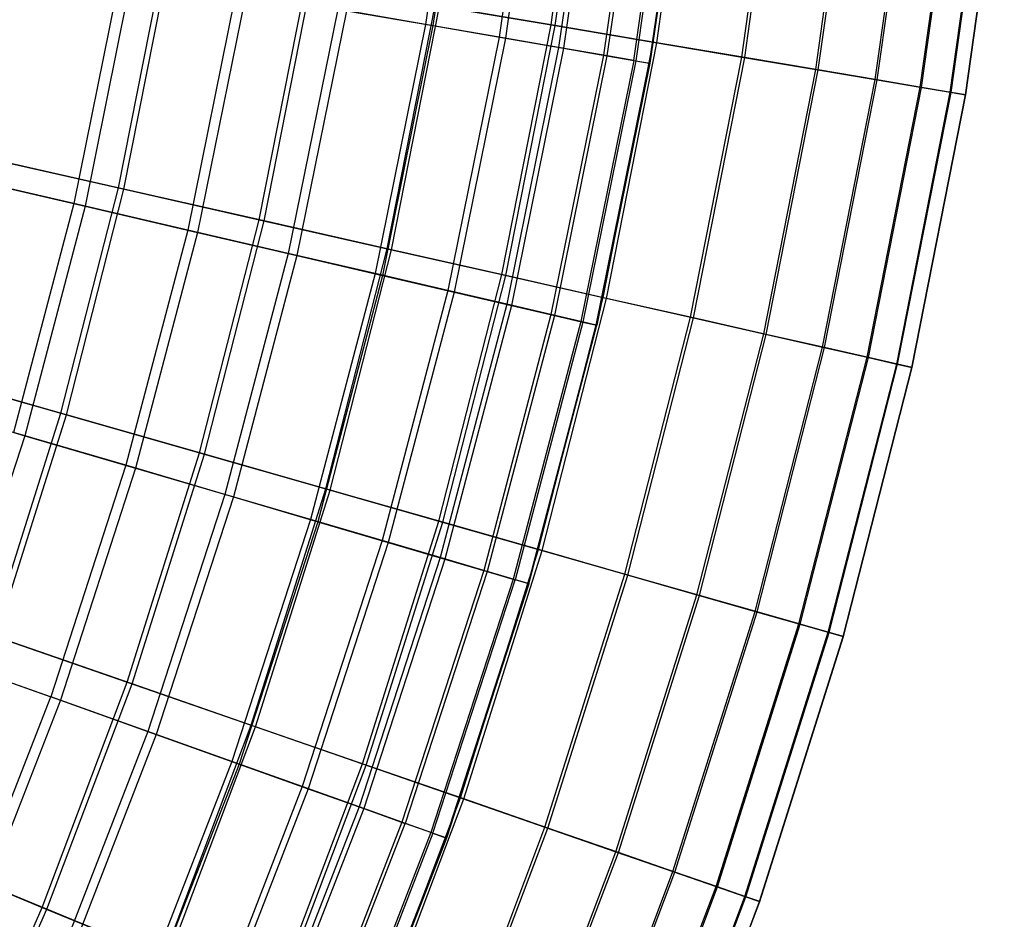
# Model space of a CAD drawing. Extents: x 0.1 to 12.1, y -6 to 6.
# Tile 274 of 334: x 10.8 to 12, y -2 to -0.9. Entities that reach past the tile are written whole.
import ezdxf

# ---------------------------------------------------------------- set-up
doc = ezdxf.new("R2010")
doc.units = 0
doc.header["$LTSCALE"] = 2.54
doc.layers.get('0').update_dxf_attribs({"linetype": 'CONTINUOUS'})

# ---------------------------------------------------------------- blocks, each defined once
blk = doc.blocks.new('DROPS_COLOR_B-11195_STL')
at = {"color": 0}
for p, q in [((11.3693, -0.6092, 5.9119), (11.3258, -0.9113, 5.9119)), ((11.3693, -0.6092, 5.9119), (11.3258, -0.9113, 5.9119)), ((11.3784, -0.6102, 9.4456), (11.3348, -0.9128, 9.4456)), ((11.3784, -0.6102, 9.4456), (11.3348, -0.9128, 9.4456)), ((11.4585, -0.6194, 6.2255), (11.4144, -0.9266, 6.2255)), ((11.4585, -0.6194, 6.2255), (11.4144, -0.9266, 6.2255)), ((11.466, -0.6203, 9.1315), (11.4218, -0.9279, 9.1315)), ((11.466, -0.6203, 9.1315), (11.4218, -0.9279, 9.1315)), ((11.5305, -0.6277, 6.5436), (11.4857, -0.939, 6.5436)), ((11.5305, -0.6277, 6.5436), (11.4857, -0.939, 6.5436)), ((11.5363, -0.6283, 8.8131), (11.4915, -0.94, 8.8131)), ((11.5363, -0.6283, 8.8131), (11.4915, -0.94, 8.8131)), ((11.5848, -0.6339, 6.8652), (11.5396, -0.9483, 6.8652)), ((11.5848, -0.6339, 6.8652), (11.5396, -0.9483, 6.8652)), ((11.589, -0.6344, 8.4912), (11.5437, -0.949, 8.4912)), ((11.589, -0.6344, 8.4912), (11.5437, -0.949, 8.4912)), ((11.5759, -0.9546, 7.1893), (11.6214, -0.6381, 7.1893)), ((11.5759, -0.9546, 7.1893), (11.6214, -0.6381, 7.1893)), ((11.6239, -0.6384, 8.1669), (11.5784, -0.955, 8.1669)), ((11.6239, -0.6384, 8.1669), (11.5784, -0.955, 8.1669)), ((11.6402, -0.6403, 7.515), (11.5945, -0.9578, 7.515)), ((11.6402, -0.6403, 7.515), (11.5945, -0.9578, 7.515)), ((11.641, -0.6404, 7.8412), (11.5953, -0.9579, 7.8412)), ((11.641, -0.6404, 7.8412), (11.5953, -0.9579, 7.8412)), ((10.9599, -0.848, 5.0076), (10.9035, -1.1263, 5.0076)), ((10.9599, -0.848, 5.0076), (10.9035, -1.1263, 5.0076)), ((10.9735, -0.8503, 10.3518), (10.917, -1.1294, 10.3518)), ((10.9735, -0.8503, 10.3518), (10.917, -1.1294, 10.3518)), ((11.0983, -0.8719, 5.3021), (11.0403, -1.1581, 5.3021)), ((11.0983, -0.8719, 5.3021), (11.0403, -1.1581, 5.3021)), ((11.1104, -0.874, 10.0567), (11.0522, -1.1609, 10.0567)), ((11.1104, -0.874, 10.0567), (11.0522, -1.1609, 10.0567)), ((11.2204, -0.893, 5.6038), (11.161, -1.1862, 5.6038)), ((11.2204, -0.893, 5.6038), (11.161, -1.1862, 5.6038)), ((11.2309, -0.8949, 9.7543), (11.1714, -1.1886, 9.7543)), ((11.2309, -0.8949, 9.7543), (11.1714, -1.1886, 9.7543)), ((11.3258, -0.9113, 5.9119), (11.2204, -0.893, 5.6038)), ((11.3258, -0.9113, 5.9119), (11.2204, -0.893, 5.6038)), ((11.2309, -0.8949, 9.7543), (11.3348, -0.9128, 9.4456)), ((11.2309, -0.8949, 9.7543), (11.3348, -0.9128, 9.4456)), ((11.3258, -0.9113, 5.9119), (11.2652, -1.2104, 5.9119)), ((11.3258, -0.9113, 5.9119), (11.2652, -1.2104, 5.9119)), ((11.3348, -0.9128, 9.4456), (11.2741, -1.2125, 9.4456)), ((11.3348, -0.9128, 9.4456), (11.2741, -1.2125, 9.4456)), ((11.4144, -0.9266, 6.2255), (11.3258, -0.9113, 5.9119)), ((11.4144, -0.9266, 6.2255), (11.3258, -0.9113, 5.9119)), ((11.3348, -0.9128, 9.4456), (11.4218, -0.9279, 9.1315)), ((11.3348, -0.9128, 9.4456), (11.4218, -0.9279, 9.1315)), ((11.4144, -0.9266, 6.2255), (11.3527, -1.2308, 6.2255)), ((11.4144, -0.9266, 6.2255), (11.3527, -1.2308, 6.2255)), ((11.4218, -0.9279, 9.1315), (11.3601, -1.2325, 9.1315)), ((11.4218, -0.9279, 9.1315), (11.3601, -1.2325, 9.1315)), ((11.4857, -0.939, 6.5436), (11.4144, -0.9266, 6.2255)), ((11.4857, -0.939, 6.5436), (11.4144, -0.9266, 6.2255)), ((11.4218, -0.9279, 9.1315), (11.4915, -0.94, 8.8131)), ((11.4218, -0.9279, 9.1315), (11.4915, -0.94, 8.8131)), ((11.4857, -0.939, 6.5436), (11.4233, -1.2472, 6.5436)), ((11.4857, -0.939, 6.5436), (11.4233, -1.2472, 6.5436)), ((11.4915, -0.94, 8.8131), (11.429, -1.2485, 8.8131)), ((11.4915, -0.94, 8.8131), (11.429, -1.2485, 8.8131)), ((11.5396, -0.9483, 6.8652), (11.4857, -0.939, 6.5436)), ((11.5396, -0.9483, 6.8652), (11.4857, -0.939, 6.5436)), ((11.4915, -0.94, 8.8131), (11.5437, -0.949, 8.4912)), ((11.4915, -0.94, 8.8131), (11.5437, -0.949, 8.4912)), ((11.5396, -0.9483, 6.8652), (11.4765, -1.2596, 6.8652)), ((11.5396, -0.9483, 6.8652), (11.4765, -1.2596, 6.8652)), ((11.5437, -0.949, 8.4912), (11.4806, -1.2605, 8.4912)), ((11.5437, -0.949, 8.4912), (11.4806, -1.2605, 8.4912)), ((11.5759, -0.9546, 7.1893), (11.5124, -1.2679, 7.1893)), ((11.5759, -0.9546, 7.1893), (11.5124, -1.2679, 7.1893)), ((11.5784, -0.955, 8.1669), (11.5149, -1.2685, 8.1669)), ((11.5784, -0.955, 8.1669), (11.5149, -1.2685, 8.1669)), ((11.5759, -0.9546, 7.1893), (11.5396, -0.9483, 6.8652)), ((11.5759, -0.9546, 7.1893), (11.5396, -0.9483, 6.8652)), ((11.5437, -0.949, 8.4912), (11.5784, -0.955, 8.1669)), ((11.5437, -0.949, 8.4912), (11.5784, -0.955, 8.1669)), ((11.5759, -0.9546, 7.1893), (11.5945, -0.9578, 7.515)), ((11.5759, -0.9546, 7.1893), (11.5945, -0.9578, 7.515)), ((11.5784, -0.955, 8.1669), (11.5953, -0.9579, 7.8412)), ((11.5784, -0.955, 8.1669), (11.5953, -0.9579, 7.8412)), ((11.5308, -1.2722, 7.515), (11.5945, -0.9578, 7.515)), ((11.5308, -1.2722, 7.515), (11.5945, -0.9578, 7.515)), ((11.5953, -0.9579, 7.8412), (11.5316, -1.2724, 7.8412)), ((11.5953, -0.9579, 7.8412), (11.5316, -1.2724, 7.8412)), ((11.5953, -0.9579, 7.8412), (11.5945, -0.9578, 7.515)), ((11.5953, -0.9579, 7.8412), (11.5945, -0.9578, 7.515)), ((10.9035, -1.1263, 5.0076), (10.7511, -1.0909, 4.7214)), ((10.9035, -1.1263, 5.0076), (10.7511, -1.0909, 4.7214)), ((10.766, -1.0943, 10.6389), (10.917, -1.1294, 10.3518)), ((10.766, -1.0943, 10.6389), (10.917, -1.1294, 10.3518)), ((10.9035, -1.1263, 5.0076), (10.8313, -1.401, 5.0076)), ((10.9035, -1.1263, 5.0076), (10.8313, -1.401, 5.0076)), ((10.917, -1.1294, 10.3518), (10.8446, -1.4049, 10.3518)), ((10.917, -1.1294, 10.3518), (10.8446, -1.4049, 10.3518)), ((11.0403, -1.1581, 5.3021), (10.9035, -1.1263, 5.0076)), ((11.0403, -1.1581, 5.3021), (10.9035, -1.1263, 5.0076)), ((10.917, -1.1294, 10.3518), (11.0522, -1.1609, 10.0567)), ((10.917, -1.1294, 10.3518), (11.0522, -1.1609, 10.0567)), ((11.0403, -1.1581, 5.3021), (10.966, -1.4405, 5.3021)), ((11.0403, -1.1581, 5.3021), (10.966, -1.4405, 5.3021)), ((11.161, -1.1862, 5.6038), (11.0403, -1.1581, 5.3021)), ((11.161, -1.1862, 5.6038), (11.0403, -1.1581, 5.3021)), ((11.0522, -1.1609, 10.0567), (10.9778, -1.444, 10.0567)), ((11.0522, -1.1609, 10.0567), (10.9778, -1.444, 10.0567)), ((11.0522, -1.1609, 10.0567), (11.1714, -1.1886, 9.7543)), ((11.0522, -1.1609, 10.0567), (11.1714, -1.1886, 9.7543)), ((11.161, -1.1862, 5.6038), (11.0849, -1.4755, 5.6038)), ((11.161, -1.1862, 5.6038), (11.0849, -1.4755, 5.6038)), ((11.1714, -1.1886, 9.7543), (11.0952, -1.4785, 9.7543)), ((11.1714, -1.1886, 9.7543), (11.0952, -1.4785, 9.7543)), ((11.2652, -1.2104, 5.9119), (11.161, -1.1862, 5.6038)), ((11.2652, -1.2104, 5.9119), (11.161, -1.1862, 5.6038)), ((11.1714, -1.1886, 9.7543), (11.2741, -1.2125, 9.4456)), ((11.1714, -1.1886, 9.7543), (11.2741, -1.2125, 9.4456)), ((11.2652, -1.2104, 5.9119), (11.1876, -1.5056, 5.9119)), ((11.2652, -1.2104, 5.9119), (11.1876, -1.5056, 5.9119)), ((11.2741, -1.2125, 9.4456), (11.1964, -1.5082, 9.4456)), ((11.2741, -1.2125, 9.4456), (11.1964, -1.5082, 9.4456)), ((11.3527, -1.2308, 6.2255), (11.2652, -1.2104, 5.9119)), ((11.3527, -1.2308, 6.2255), (11.2652, -1.2104, 5.9119)), ((11.2741, -1.2125, 9.4456), (11.3601, -1.2325, 9.1315)), ((11.2741, -1.2125, 9.4456), (11.3601, -1.2325, 9.1315)), ((11.3527, -1.2308, 6.2255), (11.2739, -1.5309, 6.2255)), ((11.3527, -1.2308, 6.2255), (11.2739, -1.5309, 6.2255)), ((11.3601, -1.2325, 9.1315), (11.2811, -1.533, 9.1315)), ((11.3601, -1.2325, 9.1315), (11.2811, -1.533, 9.1315)), ((11.4233, -1.2472, 6.5436), (11.3527, -1.2308, 6.2255)), ((11.4233, -1.2472, 6.5436), (11.3527, -1.2308, 6.2255)), ((11.3601, -1.2325, 9.1315), (11.429, -1.2485, 8.8131)), ((11.3601, -1.2325, 9.1315), (11.429, -1.2485, 8.8131)), ((11.4233, -1.2472, 6.5436), (11.3433, -1.5513, 6.5436)), ((11.4233, -1.2472, 6.5436), (11.3433, -1.5513, 6.5436)), ((11.429, -1.2485, 8.8131), (11.3489, -1.553, 8.8131)), ((11.429, -1.2485, 8.8131), (11.3489, -1.553, 8.8131)), ((11.4765, -1.2596, 6.8652), (11.4233, -1.2472, 6.5436)), ((11.4765, -1.2596, 6.8652), (11.4233, -1.2472, 6.5436)), ((11.429, -1.2485, 8.8131), (11.4806, -1.2605, 8.4912)), ((11.429, -1.2485, 8.8131), (11.4806, -1.2605, 8.4912)), ((11.4765, -1.2596, 6.8652), (11.3958, -1.5667, 6.8652)), ((11.4765, -1.2596, 6.8652), (11.3958, -1.5667, 6.8652)), ((11.4806, -1.2605, 8.4912), (11.3998, -1.5679, 8.4912)), ((11.4806, -1.2605, 8.4912), (11.3998, -1.5679, 8.4912)), ((11.5124, -1.2679, 7.1893), (11.4765, -1.2596, 6.8652)), ((11.5124, -1.2679, 7.1893), (11.4765, -1.2596, 6.8652)), ((11.4806, -1.2605, 8.4912), (11.5149, -1.2685, 8.1669)), ((11.4806, -1.2605, 8.4912), (11.5149, -1.2685, 8.1669)), ((11.5124, -1.2679, 7.1893), (11.4311, -1.5771, 7.1893)), ((11.5124, -1.2679, 7.1893), (11.4311, -1.5771, 7.1893)), ((11.5149, -1.2685, 8.1669), (11.4336, -1.5778, 8.1669)), ((11.5149, -1.2685, 8.1669), (11.4336, -1.5778, 8.1669)), ((11.5308, -1.2722, 7.515), (11.4492, -1.5824, 7.515)), ((11.5308, -1.2722, 7.515), (11.4492, -1.5824, 7.515)), ((11.4501, -1.5827, 7.8412), (11.5316, -1.2724, 7.8412)), ((11.4501, -1.5827, 7.8412), (11.5316, -1.2724, 7.8412)), ((11.5308, -1.2722, 7.515), (11.5124, -1.2679, 7.1893)), ((11.5308, -1.2722, 7.515), (11.5124, -1.2679, 7.1893)), ((11.5149, -1.2685, 8.1669), (11.5316, -1.2724, 7.8412)), ((11.5149, -1.2685, 8.1669), (11.5316, -1.2724, 7.8412)), ((11.5308, -1.2722, 7.515), (11.5316, -1.2724, 7.8412)), ((11.5308, -1.2722, 7.515), (11.5316, -1.2724, 7.8412)), ((10.6959, -1.3612, 10.6389), (10.8446, -1.4049, 10.3518)), ((10.6959, -1.3612, 10.6389), (10.8446, -1.4049, 10.3518)), ((10.8446, -1.4049, 10.3518), (10.7566, -1.6757, 10.3518)), ((10.8446, -1.4049, 10.3518), (10.7566, -1.6757, 10.3518)), ((10.966, -1.4405, 5.3021), (10.8313, -1.401, 5.0076)), ((10.966, -1.4405, 5.3021), (10.8313, -1.401, 5.0076)), ((10.8446, -1.4049, 10.3518), (10.9778, -1.444, 10.0567)), ((10.8446, -1.4049, 10.3518), (10.9778, -1.444, 10.0567)), ((10.966, -1.4405, 5.3021), (10.8758, -1.7183, 5.3021)), ((10.966, -1.4405, 5.3021), (10.8758, -1.7183, 5.3021)), ((11.0849, -1.4755, 5.6038), (10.966, -1.4405, 5.3021)), ((11.0849, -1.4755, 5.6038), (10.966, -1.4405, 5.3021)), ((10.9778, -1.444, 10.0567), (10.8874, -1.7224, 10.0567)), ((10.9778, -1.444, 10.0567), (10.8874, -1.7224, 10.0567)), ((10.9778, -1.444, 10.0567), (11.0952, -1.4785, 9.7543)), ((10.9778, -1.444, 10.0567), (11.0952, -1.4785, 9.7543)), ((11.0849, -1.4755, 5.6038), (10.9925, -1.7599, 5.6038)), ((11.0849, -1.4755, 5.6038), (10.9925, -1.7599, 5.6038)), ((11.1876, -1.5056, 5.9119), (11.0849, -1.4755, 5.6038)), ((11.1876, -1.5056, 5.9119), (11.0849, -1.4755, 5.6038)), ((11.0952, -1.4785, 9.7543), (11.0026, -1.7635, 9.7543)), ((11.0952, -1.4785, 9.7543), (11.0026, -1.7635, 9.7543)), ((11.0952, -1.4785, 9.7543), (11.1964, -1.5082, 9.4456)), ((11.0952, -1.4785, 9.7543), (11.1964, -1.5082, 9.4456)), ((11.1876, -1.5056, 5.9119), (11.0933, -1.7959, 5.9119)), ((11.1876, -1.5056, 5.9119), (11.0933, -1.7959, 5.9119)), ((11.1964, -1.5082, 9.4456), (11.1019, -1.799, 9.4456)), ((11.1964, -1.5082, 9.4456), (11.1019, -1.799, 9.4456)), ((11.2739, -1.5309, 6.2255), (11.1876, -1.5056, 5.9119)), ((11.2739, -1.5309, 6.2255), (11.1876, -1.5056, 5.9119)), ((11.1964, -1.5082, 9.4456), (11.2811, -1.533, 9.1315)), ((11.1964, -1.5082, 9.4456), (11.2811, -1.533, 9.1315)), ((11.2739, -1.5309, 6.2255), (11.1779, -1.8261, 6.2255)), ((11.2739, -1.5309, 6.2255), (11.1779, -1.8261, 6.2255)), ((11.2811, -1.533, 9.1315), (11.185, -1.8286, 9.1315)), ((11.2811, -1.533, 9.1315), (11.185, -1.8286, 9.1315)), ((11.3433, -1.5513, 6.5436), (11.2739, -1.5309, 6.2255)), ((11.3433, -1.5513, 6.5436), (11.2739, -1.5309, 6.2255)), ((11.2811, -1.533, 9.1315), (11.3489, -1.553, 8.8131)), ((11.2811, -1.533, 9.1315), (11.3489, -1.553, 8.8131)), ((11.3433, -1.5513, 6.5436), (11.2461, -1.8504, 6.5436)), ((11.3433, -1.5513, 6.5436), (11.2461, -1.8504, 6.5436)), ((11.3489, -1.553, 8.8131), (11.2517, -1.8524, 8.8131)), ((11.3489, -1.553, 8.8131), (11.2517, -1.8524, 8.8131)), ((11.3958, -1.5667, 6.8652), (11.3433, -1.5513, 6.5436)), ((11.3958, -1.5667, 6.8652), (11.3433, -1.5513, 6.5436)), ((11.3489, -1.553, 8.8131), (11.3998, -1.5679, 8.4912)), ((11.3489, -1.553, 8.8131), (11.3998, -1.5679, 8.4912)), ((11.3958, -1.5667, 6.8652), (11.2976, -1.8688, 6.8652)), ((11.3958, -1.5667, 6.8652), (11.2976, -1.8688, 6.8652)), ((11.3998, -1.5679, 8.4912), (11.3016, -1.8702, 8.4912)), ((11.3998, -1.5679, 8.4912), (11.3016, -1.8702, 8.4912)), ((11.4311, -1.5771, 7.1893), (11.3958, -1.5667, 6.8652)), ((11.4311, -1.5771, 7.1893), (11.3958, -1.5667, 6.8652)), ((11.3998, -1.5679, 8.4912), (11.4336, -1.5778, 8.1669)), ((11.3998, -1.5679, 8.4912), (11.4336, -1.5778, 8.1669)), ((11.4311, -1.5771, 7.1893), (11.3323, -1.8812, 7.1893)), ((11.4311, -1.5771, 7.1893), (11.3323, -1.8812, 7.1893)), ((11.3347, -1.882, 8.1669), (11.4336, -1.5778, 8.1669)), ((11.3347, -1.882, 8.1669), (11.4336, -1.5778, 8.1669)), ((11.4492, -1.5824, 7.515), (11.3501, -1.8875, 7.515)), ((11.4492, -1.5824, 7.515), (11.3501, -1.8875, 7.515)), ((11.4501, -1.5827, 7.8412), (11.3509, -1.8878, 7.8412)), ((11.4501, -1.5827, 7.8412), (11.3509, -1.8878, 7.8412)), ((11.4492, -1.5824, 7.515), (11.4311, -1.5771, 7.1893)), ((11.4492, -1.5824, 7.515), (11.4311, -1.5771, 7.1893)), ((11.4501, -1.5827, 7.8412), (11.4336, -1.5778, 8.1669)), ((11.4501, -1.5827, 7.8412), (11.4336, -1.5778, 8.1669)), ((11.4501, -1.5827, 7.8412), (11.4492, -1.5824, 7.515)), ((11.4501, -1.5827, 7.8412), (11.4492, -1.5824, 7.515)), ((10.7435, -1.6711, 5.0076), (10.8758, -1.7183, 5.3021)), ((10.7435, -1.6711, 5.0076), (10.8758, -1.7183, 5.3021)), ((10.7566, -1.6757, 10.3518), (10.8874, -1.7224, 10.0567)), ((10.7566, -1.6757, 10.3518), (10.8874, -1.7224, 10.0567)), ((10.7698, -1.9904, 5.3021), (10.8758, -1.7183, 5.3021)), ((10.7698, -1.9904, 5.3021), (10.8758, -1.7183, 5.3021)), ((10.8874, -1.7224, 10.0567), (10.7812, -1.9952, 10.0567)), ((10.8874, -1.7224, 10.0567), (10.7812, -1.9952, 10.0567)), ((10.9925, -1.7599, 5.6038), (10.8758, -1.7183, 5.3021)), ((10.9925, -1.7599, 5.6038), (10.8758, -1.7183, 5.3021)), ((10.8874, -1.7224, 10.0567), (11.0026, -1.7635, 9.7543)), ((10.8874, -1.7224, 10.0567), (11.0026, -1.7635, 9.7543)), ((10.9925, -1.7599, 5.6038), (10.884, -2.0386, 5.6038)), ((10.9925, -1.7599, 5.6038), (10.884, -2.0386, 5.6038)), ((11.0933, -1.7959, 5.9119), (10.9925, -1.7599, 5.6038)), ((11.0933, -1.7959, 5.9119), (10.9925, -1.7599, 5.6038)), ((11.0026, -1.7635, 9.7543), (10.8939, -2.0428, 9.7543)), ((11.0026, -1.7635, 9.7543), (10.8939, -2.0428, 9.7543)), ((11.0026, -1.7635, 9.7543), (11.1019, -1.799, 9.4456)), ((11.0026, -1.7635, 9.7543), (11.1019, -1.799, 9.4456)), ((11.0933, -1.7959, 5.9119), (10.9826, -2.0803, 5.9119)), ((11.0933, -1.7959, 5.9119), (10.9826, -2.0803, 5.9119)), ((11.1779, -1.8261, 6.2255), (11.0933, -1.7959, 5.9119)), ((11.1779, -1.8261, 6.2255), (11.0933, -1.7959, 5.9119)), ((11.1019, -1.799, 9.4456), (10.991, -2.0839, 9.4456)), ((11.1019, -1.799, 9.4456), (10.991, -2.0839, 9.4456)), ((11.1019, -1.799, 9.4456), (11.185, -1.8286, 9.1315)), ((11.1019, -1.799, 9.4456), (11.185, -1.8286, 9.1315)), ((11.1779, -1.8261, 6.2255), (11.0654, -2.1153, 6.2255)), ((11.1779, -1.8261, 6.2255), (11.0654, -2.1153, 6.2255)), ((11.185, -1.8286, 9.1315), (11.0723, -2.1182, 9.1315)), ((11.185, -1.8286, 9.1315), (11.0723, -2.1182, 9.1315)), ((11.2461, -1.8504, 6.5436), (11.1779, -1.8261, 6.2255)), ((11.2461, -1.8504, 6.5436), (11.1779, -1.8261, 6.2255)), ((11.185, -1.8286, 9.1315), (11.2517, -1.8524, 8.8131)), ((11.185, -1.8286, 9.1315), (11.2517, -1.8524, 8.8131)), ((11.2461, -1.8504, 6.5436), (11.132, -2.1435, 6.5436)), ((11.2461, -1.8504, 6.5436), (11.132, -2.1435, 6.5436)), ((11.2517, -1.8524, 8.8131), (11.1374, -2.1457, 8.8131)), ((11.2517, -1.8524, 8.8131), (11.1374, -2.1457, 8.8131)), ((11.2976, -1.8688, 6.8652), (11.2461, -1.8504, 6.5436)), ((11.2976, -1.8688, 6.8652), (11.2461, -1.8504, 6.5436)), ((11.2517, -1.8524, 8.8131), (11.3016, -1.8702, 8.4912)), ((11.2517, -1.8524, 8.8131), (11.3016, -1.8702, 8.4912)), ((11.2976, -1.8688, 6.8652), (11.1824, -2.1648, 6.8652)), ((11.2976, -1.8688, 6.8652), (11.1824, -2.1648, 6.8652)), ((11.1863, -2.1664, 8.4912), (11.3016, -1.8702, 8.4912)), ((11.1863, -2.1664, 8.4912), (11.3016, -1.8702, 8.4912)), ((11.3323, -1.8812, 7.1893), (11.2976, -1.8688, 6.8652)), ((11.3323, -1.8812, 7.1893), (11.2976, -1.8688, 6.8652)), ((11.3347, -1.882, 8.1669), (11.3016, -1.8702, 8.4912)), ((11.3347, -1.882, 8.1669), (11.3016, -1.8702, 8.4912)), ((11.3323, -1.8812, 7.1893), (11.2164, -2.1791, 7.1893)), ((11.3323, -1.8812, 7.1893), (11.2164, -2.1791, 7.1893)), ((11.3347, -1.882, 8.1669), (11.2187, -2.1801, 8.1669)), ((11.3347, -1.882, 8.1669), (11.2187, -2.1801, 8.1669)), ((11.3501, -1.8875, 7.515), (11.2337, -2.1864, 7.515)), ((11.3501, -1.8875, 7.515), (11.2337, -2.1864, 7.515)), ((11.3509, -1.8878, 7.8412), (11.2345, -2.1868, 7.8412)), ((11.3509, -1.8878, 7.8412), (11.2345, -2.1868, 7.8412)), ((11.3501, -1.8875, 7.515), (11.3323, -1.8812, 7.1893)), ((11.3501, -1.8875, 7.515), (11.3323, -1.8812, 7.1893)), ((11.3347, -1.882, 8.1669), (11.3509, -1.8878, 7.8412)), ((11.3347, -1.882, 8.1669), (11.3509, -1.8878, 7.8412)), ((11.3509, -1.8878, 7.8412), (11.3501, -1.8875, 7.515)), ((11.3509, -1.8878, 7.8412), (11.3501, -1.8875, 7.515))]:
    blk.add_line(p, q, dxfattribs=at)
blk = doc.blocks.new('GROUP_1')
at = {"color": 0}
for p, q in [((11.4166, 5.0853, 3.5857), (11.4589, 5.3877, 3.5857)), ((11.4166, 5.0853, 3.5857), (11.4589, 5.3877, 3.5857)), ((11.4215, 5.0845, 8.403), (11.4638, 5.3872, 8.403)), ((11.4215, 5.0845, 8.403), (11.4638, 5.3872, 8.403)), ((11.5394, 5.0646, 3.8917), (11.5827, 5.3739, 3.8917)), ((11.5394, 5.0646, 3.8917), (11.5827, 5.3739, 3.8917)), ((11.5437, 5.0639, 8.0967), (11.587, 5.3734, 8.0967)), ((11.5437, 5.0639, 8.0967), (11.587, 5.3734, 8.0967)), ((11.6455, 5.0468, 4.2042), (11.6896, 5.362, 4.2042)), ((11.6455, 5.0468, 4.2042), (11.6896, 5.362, 4.2042)), ((11.6491, 5.0461, 7.784), (11.6932, 5.3616, 7.784)), ((11.6491, 5.0461, 7.784), (11.6932, 5.3616, 7.784)), ((11.7344, 5.0318, 4.522), (11.7792, 5.352, 4.522)), ((11.7344, 5.0318, 4.522), (11.7792, 5.352, 4.522)), ((11.7374, 5.0313, 7.466), (11.7822, 5.3516, 7.466)), ((11.7374, 5.0313, 7.466), (11.7822, 5.3516, 7.466)), ((11.8059, 5.0197, 4.8444), (11.8513, 5.3439, 4.8444)), ((11.8059, 5.0197, 4.8444), (11.8513, 5.3439, 4.8444)), ((11.8083, 5.0193, 7.1435), (11.8537, 5.3436, 7.1435)), ((11.8083, 5.0193, 7.1435), (11.8537, 5.3436, 7.1435)), ((11.8599, 5.0107, 5.1703), (11.9056, 5.3378, 5.1703)), ((11.8599, 5.0107, 5.1703), (11.9056, 5.3378, 5.1703)), ((11.8615, 5.0104, 6.8175), (11.9073, 5.3377, 6.8175)), ((11.8615, 5.0104, 6.8175), (11.9073, 5.3377, 6.8175)), ((11.896, 5.0046, 5.4987), (11.9421, 5.3338, 5.4987)), ((11.896, 5.0046, 5.4987), (11.9421, 5.3338, 5.4987)), ((11.897, 5.0044, 6.489), (11.9431, 5.3337, 6.489)), ((11.897, 5.0044, 6.489), (11.9431, 5.3337, 6.489)), ((11.9143, 5.0015, 5.8286), (11.9605, 5.3317, 5.8286)), ((11.9143, 5.0015, 5.8286), (11.9605, 5.3317, 5.8286)), ((11.9146, 5.0014, 6.159), (11.9608, 5.3317, 6.159)), ((11.9146, 5.0014, 6.159), (11.9608, 5.3317, 6.159)), ((10.8972, 4.8898, 2.715), (10.9512, 5.1637, 2.715)), ((10.8972, 4.8898, 2.715), (10.9512, 5.1637, 2.715)), ((10.9038, 4.8883, 9.2746), (10.9578, 5.1625, 9.2746)), ((10.9038, 4.8883, 9.2746), (10.9578, 5.1625, 9.2746)), ((11.0661, 4.8516, 2.9964), (11.122, 5.1349, 2.9964)), ((11.0661, 4.8516, 2.9964), (11.122, 5.1349, 2.9964)), ((11.0722, 4.8502, 8.9929), (11.1281, 5.1339, 8.9929)), ((11.0722, 4.8502, 8.9929), (11.1281, 5.1339, 8.9929)), ((11.2197, 4.8168, 3.2869), (11.2773, 5.1088, 3.2869)), ((11.2197, 4.8168, 3.2869), (11.2773, 5.1088, 3.2869)), ((11.2252, 4.8156, 8.702), (11.2828, 5.1078, 8.702)), ((11.2252, 4.8156, 8.702), (11.2828, 5.1078, 8.702)), ((11.2773, 5.1088, 3.2869), (11.4166, 5.0853, 3.5857)), ((11.2773, 5.1088, 3.2869), (11.4166, 5.0853, 3.5857)), ((11.4215, 5.0845, 8.403), (11.2828, 5.1078, 8.702)), ((11.4215, 5.0845, 8.403), (11.2828, 5.1078, 8.702)), ((11.3575, 4.7857, 3.5857), (11.4166, 5.0853, 3.5857)), ((11.3575, 4.7857, 3.5857), (11.4166, 5.0853, 3.5857)), ((11.3623, 4.7846, 8.403), (11.4215, 5.0845, 8.403)), ((11.3623, 4.7846, 8.403), (11.4215, 5.0845, 8.403)), ((11.4166, 5.0853, 3.5857), (11.5394, 5.0646, 3.8917)), ((11.4166, 5.0853, 3.5857), (11.5394, 5.0646, 3.8917)), ((11.5437, 5.0639, 8.0967), (11.4215, 5.0845, 8.403)), ((11.5437, 5.0639, 8.0967), (11.4215, 5.0845, 8.403)), ((11.479, 4.7582, 3.8917), (11.5394, 5.0646, 3.8917)), ((11.479, 4.7582, 3.8917), (11.5394, 5.0646, 3.8917)), ((11.4832, 4.7572, 8.0967), (11.5437, 5.0639, 8.0967)), ((11.4832, 4.7572, 8.0967), (11.5437, 5.0639, 8.0967)), ((11.5394, 5.0646, 3.8917), (11.6455, 5.0468, 4.2042)), ((11.5394, 5.0646, 3.8917), (11.6455, 5.0468, 4.2042)), ((11.6491, 5.0461, 7.784), (11.5437, 5.0639, 8.0967)), ((11.6491, 5.0461, 7.784), (11.5437, 5.0639, 8.0967)), ((11.5839, 4.7345, 4.2042), (11.6455, 5.0468, 4.2042)), ((11.5839, 4.7345, 4.2042), (11.6455, 5.0468, 4.2042)), ((11.5875, 4.7337, 7.784), (11.6491, 5.0461, 7.784)), ((11.5875, 4.7337, 7.784), (11.6491, 5.0461, 7.784)), ((11.6455, 5.0468, 4.2042), (11.7344, 5.0318, 4.522)), ((11.6455, 5.0468, 4.2042), (11.7344, 5.0318, 4.522)), ((11.7374, 5.0313, 7.466), (11.6491, 5.0461, 7.784)), ((11.7374, 5.0313, 7.466), (11.6491, 5.0461, 7.784)), ((11.6719, 4.7146, 4.522), (11.7344, 5.0318, 4.522)), ((11.6719, 4.7146, 4.522), (11.7344, 5.0318, 4.522)), ((11.6748, 4.7139, 7.466), (11.7374, 5.0313, 7.466)), ((11.6748, 4.7139, 7.466), (11.7374, 5.0313, 7.466)), ((11.7344, 5.0318, 4.522), (11.8059, 5.0197, 4.8444)), ((11.7344, 5.0318, 4.522), (11.8059, 5.0197, 4.8444)), ((11.8083, 5.0193, 7.1435), (11.7374, 5.0313, 7.466)), ((11.8083, 5.0193, 7.1435), (11.7374, 5.0313, 7.466)), ((11.7426, 4.6986, 4.8444), (11.8059, 5.0197, 4.8444)), ((11.7426, 4.6986, 4.8444), (11.8059, 5.0197, 4.8444)), ((11.745, 4.6981, 7.1435), (11.8083, 5.0193, 7.1435)), ((11.745, 4.6981, 7.1435), (11.8083, 5.0193, 7.1435)), ((11.8059, 5.0197, 4.8444), (11.8599, 5.0107, 5.1703)), ((11.8059, 5.0197, 4.8444), (11.8599, 5.0107, 5.1703)), ((11.8615, 5.0104, 6.8175), (11.8083, 5.0193, 7.1435)), ((11.8615, 5.0104, 6.8175), (11.8083, 5.0193, 7.1435)), ((11.796, 4.6865, 5.1703), (11.8599, 5.0107, 5.1703)), ((11.796, 4.6865, 5.1703), (11.8599, 5.0107, 5.1703)), ((11.7976, 4.6861, 6.8175), (11.8615, 5.0104, 6.8175)), ((11.7976, 4.6861, 6.8175), (11.8615, 5.0104, 6.8175)), ((11.8317, 4.6784, 5.4987), (11.896, 5.0046, 5.4987)), ((11.8317, 4.6784, 5.4987), (11.896, 5.0046, 5.4987)), ((11.8327, 4.6782, 6.489), (11.897, 5.0044, 6.489)), ((11.8327, 4.6782, 6.489), (11.897, 5.0044, 6.489)), ((11.8498, 4.6743, 5.8286), (11.9143, 5.0015, 5.8286)), ((11.8498, 4.6743, 5.8286), (11.9143, 5.0015, 5.8286)), ((11.8502, 4.6743, 6.159), (11.9146, 5.0014, 6.159)), ((11.8502, 4.6743, 6.159), (11.9146, 5.0014, 6.159)), ((11.8599, 5.0107, 5.1703), (11.896, 5.0046, 5.4987)), ((11.8599, 5.0107, 5.1703), (11.896, 5.0046, 5.4987)), ((11.897, 5.0044, 6.489), (11.8615, 5.0104, 6.8175)), ((11.897, 5.0044, 6.489), (11.8615, 5.0104, 6.8175)), ((11.896, 5.0046, 5.4987), (11.9143, 5.0015, 5.8286)), ((11.896, 5.0046, 5.4987), (11.9143, 5.0015, 5.8286)), ((11.9146, 5.0014, 6.159), (11.897, 5.0044, 6.489)), ((11.9146, 5.0014, 6.159), (11.897, 5.0044, 6.489)), ((11.9143, 5.0015, 5.8286), (11.9146, 5.0014, 6.159)), ((11.9143, 5.0015, 5.8286), (11.9146, 5.0014, 6.159)), ((10.7134, 4.9314, 2.4436), (10.8972, 4.8898, 2.715)), ((10.7134, 4.9314, 2.4436), (10.8972, 4.8898, 2.715)), ((10.9038, 4.8883, 9.2746), (10.7205, 4.9297, 9.5464)), ((10.9038, 4.8883, 9.2746), (10.7205, 4.9297, 9.5464)), ((10.8281, 4.6193, 2.715), (10.8972, 4.8898, 2.715)), ((10.8281, 4.6193, 2.715), (10.8972, 4.8898, 2.715)), ((10.8346, 4.6175, 9.2746), (10.9038, 4.8883, 9.2746)), ((10.8346, 4.6175, 9.2746), (10.9038, 4.8883, 9.2746)), ((10.8972, 4.8898, 2.715), (11.0661, 4.8516, 2.9964)), ((10.8972, 4.8898, 2.715), (11.0661, 4.8516, 2.9964)), ((11.0722, 4.8502, 8.9929), (10.9038, 4.8883, 9.2746)), ((11.0722, 4.8502, 8.9929), (10.9038, 4.8883, 9.2746)), ((10.9946, 4.5718, 2.9964), (11.0661, 4.8516, 2.9964)), ((10.9946, 4.5718, 2.9964), (11.0661, 4.8516, 2.9964)), ((11.0006, 4.5701, 8.9929), (11.0722, 4.8502, 8.9929)), ((11.0006, 4.5701, 8.9929), (11.0722, 4.8502, 8.9929)), ((11.0661, 4.8516, 2.9964), (11.2197, 4.8168, 3.2869)), ((11.0661, 4.8516, 2.9964), (11.2197, 4.8168, 3.2869)), ((11.2252, 4.8156, 8.702), (11.0722, 4.8502, 8.9929)), ((11.2252, 4.8156, 8.702), (11.0722, 4.8502, 8.9929)), ((11.1461, 4.5286, 3.2869), (11.2197, 4.8168, 3.2869)), ((11.1461, 4.5286, 3.2869), (11.2197, 4.8168, 3.2869)), ((11.1514, 4.527, 8.702), (11.2252, 4.8156, 8.702)), ((11.1514, 4.527, 8.702), (11.2252, 4.8156, 8.702)), ((11.2197, 4.8168, 3.2869), (11.3575, 4.7857, 3.5857)), ((11.2197, 4.8168, 3.2869), (11.3575, 4.7857, 3.5857)), ((11.3623, 4.7846, 8.403), (11.2252, 4.8156, 8.702)), ((11.3623, 4.7846, 8.403), (11.2252, 4.8156, 8.702)), ((11.2819, 4.4898, 3.5857), (11.3575, 4.7857, 3.5857)), ((11.2819, 4.4898, 3.5857), (11.3575, 4.7857, 3.5857)), ((11.2867, 4.4885, 8.403), (11.3623, 4.7846, 8.403)), ((11.2867, 4.4885, 8.403), (11.3623, 4.7846, 8.403)), ((11.3575, 4.7857, 3.5857), (11.479, 4.7582, 3.8917)), ((11.3575, 4.7857, 3.5857), (11.479, 4.7582, 3.8917)), ((11.4832, 4.7572, 8.0967), (11.3623, 4.7846, 8.403)), ((11.4832, 4.7572, 8.0967), (11.3623, 4.7846, 8.403)), ((11.4017, 4.4556, 3.8917), (11.479, 4.7582, 3.8917)), ((11.4017, 4.4556, 3.8917), (11.479, 4.7582, 3.8917)), ((11.4059, 4.4544, 8.0967), (11.4832, 4.7572, 8.0967)), ((11.4059, 4.4544, 8.0967), (11.4832, 4.7572, 8.0967)), ((11.479, 4.7582, 3.8917), (11.5839, 4.7345, 4.2042)), ((11.479, 4.7582, 3.8917), (11.5839, 4.7345, 4.2042)), ((11.5875, 4.7337, 7.784), (11.4832, 4.7572, 8.0967)), ((11.5875, 4.7337, 7.784), (11.4832, 4.7572, 8.0967)), ((11.5051, 4.4261, 4.2042), (11.5839, 4.7345, 4.2042)), ((11.5051, 4.4261, 4.2042), (11.5839, 4.7345, 4.2042)), ((11.5087, 4.4251, 7.784), (11.5875, 4.7337, 7.784)), ((11.5087, 4.4251, 7.784), (11.5875, 4.7337, 7.784)), ((11.5839, 4.7345, 4.2042), (11.6719, 4.7146, 4.522)), ((11.5839, 4.7345, 4.2042), (11.6719, 4.7146, 4.522)), ((11.6748, 4.7139, 7.466), (11.5875, 4.7337, 7.784)), ((11.6748, 4.7139, 7.466), (11.5875, 4.7337, 7.784)), ((11.5918, 4.4014, 4.522), (11.6719, 4.7146, 4.522)), ((11.5918, 4.4014, 4.522), (11.6719, 4.7146, 4.522)), ((11.5947, 4.4005, 7.466), (11.6748, 4.7139, 7.466)), ((11.5947, 4.4005, 7.466), (11.6748, 4.7139, 7.466)), ((11.6719, 4.7146, 4.522), (11.7426, 4.6986, 4.8444)), ((11.6719, 4.7146, 4.522), (11.7426, 4.6986, 4.8444)), ((11.745, 4.6981, 7.1435), (11.6748, 4.7139, 7.466)), ((11.745, 4.6981, 7.1435), (11.6748, 4.7139, 7.466)), ((11.6616, 4.3814, 4.8444), (11.7426, 4.6986, 4.8444)), ((11.6616, 4.3814, 4.8444), (11.7426, 4.6986, 4.8444)), ((11.6639, 4.3808, 7.1435), (11.745, 4.6981, 7.1435)), ((11.6639, 4.3808, 7.1435), (11.745, 4.6981, 7.1435)), ((11.7426, 4.6986, 4.8444), (11.796, 4.6865, 5.1703)), ((11.7426, 4.6986, 4.8444), (11.796, 4.6865, 5.1703)), ((11.7976, 4.6861, 6.8175), (11.745, 4.6981, 7.1435)), ((11.7976, 4.6861, 6.8175), (11.745, 4.6981, 7.1435)), ((11.7142, 4.3664, 5.1703), (11.796, 4.6865, 5.1703)), ((11.7142, 4.3664, 5.1703), (11.796, 4.6865, 5.1703)), ((11.7158, 4.366, 6.8175), (11.7976, 4.6861, 6.8175)), ((11.7158, 4.366, 6.8175), (11.7976, 4.6861, 6.8175)), ((11.796, 4.6865, 5.1703), (11.8317, 4.6784, 5.4987)), ((11.796, 4.6865, 5.1703), (11.8317, 4.6784, 5.4987)), ((11.8327, 4.6782, 6.489), (11.7976, 4.6861, 6.8175)), ((11.8327, 4.6782, 6.489), (11.7976, 4.6861, 6.8175)), ((10.6468, 4.6711, 2.4436), (10.8281, 4.6193, 2.715)), ((10.6468, 4.6711, 2.4436), (10.8281, 4.6193, 2.715)), ((11.7494, 4.3564, 5.4987), (11.8317, 4.6784, 5.4987)), ((11.7494, 4.3564, 5.4987), (11.8317, 4.6784, 5.4987)), ((11.7504, 4.3561, 6.489), (11.8327, 4.6782, 6.489)), ((11.7504, 4.3561, 6.489), (11.8327, 4.6782, 6.489)), ((11.7673, 4.3513, 5.8286), (11.8498, 4.6743, 5.8286)), ((11.7673, 4.3513, 5.8286), (11.8498, 4.6743, 5.8286)), ((11.7676, 4.3512, 6.159), (11.8502, 4.6743, 6.159)), ((11.7676, 4.3512, 6.159), (11.8502, 4.6743, 6.159)), ((11.8317, 4.6784, 5.4987), (11.8498, 4.6743, 5.8286)), ((11.8317, 4.6784, 5.4987), (11.8498, 4.6743, 5.8286)), ((11.8502, 4.6743, 6.159), (11.8327, 4.6782, 6.489)), ((11.8502, 4.6743, 6.159), (11.8327, 4.6782, 6.489)), ((11.8498, 4.6743, 5.8286), (11.8502, 4.6743, 6.159)), ((11.8498, 4.6743, 5.8286), (11.8502, 4.6743, 6.159)), ((10.8346, 4.6175, 9.2746), (10.6539, 4.6691, 9.5464)), ((10.8346, 4.6175, 9.2746), (10.6539, 4.6691, 9.5464)), ((10.744, 4.3532, 2.715), (10.8281, 4.6193, 2.715)), ((10.744, 4.3532, 2.715), (10.8281, 4.6193, 2.715)), ((10.7504, 4.3509, 9.2746), (10.8346, 4.6175, 9.2746)), ((10.7504, 4.3509, 9.2746), (10.8346, 4.6175, 9.2746)), ((10.8281, 4.6193, 2.715), (10.9946, 4.5718, 2.9964)), ((10.8281, 4.6193, 2.715), (10.9946, 4.5718, 2.9964)), ((11.0006, 4.5701, 8.9929), (10.8346, 4.6175, 9.2746)), ((11.0006, 4.5701, 8.9929), (10.8346, 4.6175, 9.2746)), ((10.9077, 4.2964, 2.9964), (10.9946, 4.5718, 2.9964)), ((10.9077, 4.2964, 2.9964), (10.9946, 4.5718, 2.9964)), ((10.9135, 4.2944, 8.9929), (11.0006, 4.5701, 8.9929)), ((10.9135, 4.2944, 8.9929), (11.0006, 4.5701, 8.9929)), ((10.9946, 4.5718, 2.9964), (11.1461, 4.5286, 3.2869)), ((10.9946, 4.5718, 2.9964), (11.1461, 4.5286, 3.2869)), ((11.1514, 4.527, 8.702), (11.0006, 4.5701, 8.9929)), ((11.1514, 4.527, 8.702), (11.0006, 4.5701, 8.9929)), ((11.0565, 4.2449, 3.2869), (11.1461, 4.5286, 3.2869)), ((11.0565, 4.2449, 3.2869), (11.1461, 4.5286, 3.2869)), ((11.1461, 4.5286, 3.2869), (11.2819, 4.4898, 3.5857)), ((11.1461, 4.5286, 3.2869), (11.2819, 4.4898, 3.5857)), ((11.0618, 4.243, 8.702), (11.1514, 4.527, 8.702)), ((11.0618, 4.243, 8.702), (11.1514, 4.527, 8.702)), ((11.2867, 4.4885, 8.403), (11.1514, 4.527, 8.702)), ((11.2867, 4.4885, 8.403), (11.1514, 4.527, 8.702)), ((11.19, 4.1986, 3.5857), (11.2819, 4.4898, 3.5857)), ((11.19, 4.1986, 3.5857), (11.2819, 4.4898, 3.5857)), ((11.1946, 4.197, 8.403), (11.2867, 4.4885, 8.403)), ((11.1946, 4.197, 8.403), (11.2867, 4.4885, 8.403)), ((11.2819, 4.4898, 3.5857), (11.4017, 4.4556, 3.8917)), ((11.2819, 4.4898, 3.5857), (11.4017, 4.4556, 3.8917)), ((11.4059, 4.4544, 8.0967), (11.2867, 4.4885, 8.403)), ((11.4059, 4.4544, 8.0967), (11.2867, 4.4885, 8.403)), ((11.3077, 4.1578, 3.8917), (11.4017, 4.4556, 3.8917)), ((11.3077, 4.1578, 3.8917), (11.4017, 4.4556, 3.8917)), ((11.3118, 4.1564, 8.0967), (11.4059, 4.4544, 8.0967)), ((11.3118, 4.1564, 8.0967), (11.4059, 4.4544, 8.0967)), ((11.4017, 4.4556, 3.8917), (11.5051, 4.4261, 4.2042)), ((11.4017, 4.4556, 3.8917), (11.5051, 4.4261, 4.2042)), ((11.5087, 4.4251, 7.784), (11.4059, 4.4544, 8.0967)), ((11.5087, 4.4251, 7.784), (11.4059, 4.4544, 8.0967)), ((11.4093, 4.1226, 4.2042), (11.5051, 4.4261, 4.2042)), ((11.4093, 4.1226, 4.2042), (11.5051, 4.4261, 4.2042)), ((11.4128, 4.1214, 7.784), (11.5087, 4.4251, 7.784)), ((11.4128, 4.1214, 7.784), (11.5087, 4.4251, 7.784)), ((11.5051, 4.4261, 4.2042), (11.5918, 4.4014, 4.522)), ((11.5051, 4.4261, 4.2042), (11.5918, 4.4014, 4.522)), ((11.5947, 4.4005, 7.466), (11.5087, 4.4251, 7.784)), ((11.5947, 4.4005, 7.466), (11.5087, 4.4251, 7.784)), ((11.4945, 4.0931, 4.522), (11.5918, 4.4014, 4.522)), ((11.4945, 4.0931, 4.522), (11.5918, 4.4014, 4.522)), ((11.4974, 4.0921, 7.466), (11.5947, 4.4005, 7.466)), ((11.4974, 4.0921, 7.466), (11.5947, 4.4005, 7.466)), ((11.5918, 4.4014, 4.522), (11.6616, 4.3814, 4.8444)), ((11.5918, 4.4014, 4.522), (11.6616, 4.3814, 4.8444)), ((11.6639, 4.3808, 7.1435), (11.5947, 4.4005, 7.466)), ((11.6639, 4.3808, 7.1435), (11.5947, 4.4005, 7.466)), ((11.563, 4.0693, 4.8444), (11.6616, 4.3814, 4.8444)), ((11.563, 4.0693, 4.8444), (11.6616, 4.3814, 4.8444)), ((11.5653, 4.0685, 7.1435), (11.6639, 4.3808, 7.1435)), ((11.5653, 4.0685, 7.1435), (11.6639, 4.3808, 7.1435)), ((11.6616, 4.3814, 4.8444), (11.7142, 4.3664, 5.1703)), ((11.6616, 4.3814, 4.8444), (11.7142, 4.3664, 5.1703)), ((11.7158, 4.366, 6.8175), (11.6639, 4.3808, 7.1435)), ((11.7158, 4.366, 6.8175), (11.6639, 4.3808, 7.1435)), ((11.6147, 4.0514, 5.1703), (11.7142, 4.3664, 5.1703)), ((11.6147, 4.0514, 5.1703), (11.7142, 4.3664, 5.1703)), ((11.6163, 4.0508, 6.8175), (11.7158, 4.366, 6.8175)), ((11.6163, 4.0508, 6.8175), (11.7158, 4.366, 6.8175)), ((11.7142, 4.3664, 5.1703), (11.7494, 4.3564, 5.4987)), ((11.7142, 4.3664, 5.1703), (11.7494, 4.3564, 5.4987)), ((11.7504, 4.3561, 6.489), (11.7158, 4.366, 6.8175)), ((11.7504, 4.3561, 6.489), (11.7158, 4.366, 6.8175)), ((10.744, 4.3532, 2.715), (10.9077, 4.2964, 2.9964)), ((10.744, 4.3532, 2.715), (10.9077, 4.2964, 2.9964)), ((10.9135, 4.2944, 8.9929), (10.7504, 4.3509, 9.2746)), ((10.9135, 4.2944, 8.9929), (10.7504, 4.3509, 9.2746)), ((11.6494, 4.0394, 5.4987), (11.7494, 4.3564, 5.4987)), ((11.6494, 4.0394, 5.4987), (11.7494, 4.3564, 5.4987)), ((11.6503, 4.0391, 6.489), (11.7504, 4.3561, 6.489)), ((11.6503, 4.0391, 6.489), (11.7504, 4.3561, 6.489)), ((11.6669, 4.0333, 5.8286), (11.7673, 4.3513, 5.8286)), ((11.6669, 4.0333, 5.8286), (11.7673, 4.3513, 5.8286)), ((11.6672, 4.0332, 6.159), (11.7676, 4.3512, 6.159)), ((11.6672, 4.0332, 6.159), (11.7676, 4.3512, 6.159)), ((11.7494, 4.3564, 5.4987), (11.7673, 4.3513, 5.8286)), ((11.7494, 4.3564, 5.4987), (11.7673, 4.3513, 5.8286)), ((11.7676, 4.3512, 6.159), (11.7504, 4.3561, 6.489)), ((11.7676, 4.3512, 6.159), (11.7504, 4.3561, 6.489)), ((11.7673, 4.3513, 5.8286), (11.7676, 4.3512, 6.159)), ((11.7673, 4.3513, 5.8286), (11.7676, 4.3512, 6.159)), ((10.8056, 4.0263, 2.9964), (10.9077, 4.2964, 2.9964)), ((10.8056, 4.0263, 2.9964), (10.9077, 4.2964, 2.9964)), ((10.8113, 4.024, 8.9929), (10.9135, 4.2944, 8.9929)), ((10.8113, 4.024, 8.9929), (10.9135, 4.2944, 8.9929)), ((10.9077, 4.2964, 2.9964), (11.0565, 4.2449, 3.2869)), ((10.9077, 4.2964, 2.9964), (11.0565, 4.2449, 3.2869)), ((11.0618, 4.243, 8.702), (10.9135, 4.2944, 8.9929)), ((11.0618, 4.243, 8.702), (10.9135, 4.2944, 8.9929)), ((10.9513, 3.9666, 3.2869), (11.0565, 4.2449, 3.2869)), ((10.9513, 3.9666, 3.2869), (11.0565, 4.2449, 3.2869)), ((11.0565, 4.2449, 3.2869), (11.19, 4.1986, 3.5857)), ((11.0565, 4.2449, 3.2869), (11.19, 4.1986, 3.5857)), ((10.9565, 3.9644, 8.702), (11.0618, 4.243, 8.702)), ((10.9565, 3.9644, 8.702), (11.0618, 4.243, 8.702)), ((11.1946, 4.197, 8.403), (11.0618, 4.243, 8.702)), ((11.1946, 4.197, 8.403), (11.0618, 4.243, 8.702)), ((11.082, 3.913, 3.5857), (11.19, 4.1986, 3.5857)), ((11.082, 3.913, 3.5857), (11.19, 4.1986, 3.5857)), ((11.19, 4.1986, 3.5857), (11.3077, 4.1578, 3.8917)), ((11.19, 4.1986, 3.5857), (11.3077, 4.1578, 3.8917)), ((11.0866, 3.9111, 8.403), (11.1946, 4.197, 8.403)), ((11.0866, 3.9111, 8.403), (11.1946, 4.197, 8.403)), ((11.3118, 4.1564, 8.0967), (11.1946, 4.197, 8.403)), ((11.3118, 4.1564, 8.0967), (11.1946, 4.197, 8.403)), ((11.1972, 3.8657, 3.8917), (11.3077, 4.1578, 3.8917)), ((11.1972, 3.8657, 3.8917), (11.3077, 4.1578, 3.8917)), ((11.2012, 3.864, 8.0967), (11.3118, 4.1564, 8.0967)), ((11.2012, 3.864, 8.0967), (11.3118, 4.1564, 8.0967)), ((11.3077, 4.1578, 3.8917), (11.4093, 4.1226, 4.2042)), ((11.3077, 4.1578, 3.8917), (11.4093, 4.1226, 4.2042)), ((11.4128, 4.1214, 7.784), (11.3118, 4.1564, 8.0967)), ((11.4128, 4.1214, 7.784), (11.3118, 4.1564, 8.0967)), ((11.2967, 3.8249, 4.2042), (11.4093, 4.1226, 4.2042)), ((11.2967, 3.8249, 4.2042), (11.4093, 4.1226, 4.2042)), ((11.3001, 3.8235, 7.784), (11.4128, 4.1214, 7.784)), ((11.3001, 3.8235, 7.784), (11.4128, 4.1214, 7.784)), ((11.4093, 4.1226, 4.2042), (11.4945, 4.0931, 4.522)), ((11.4093, 4.1226, 4.2042), (11.4945, 4.0931, 4.522)), ((11.4974, 4.0921, 7.466), (11.4128, 4.1214, 7.784)), ((11.4974, 4.0921, 7.466), (11.4128, 4.1214, 7.784)), ((10.6453, 4.092, 2.715), (10.8056, 4.0263, 2.9964)), ((10.6453, 4.092, 2.715), (10.8056, 4.0263, 2.9964)), ((11.3802, 3.7906, 4.522), (11.4945, 4.0931, 4.522)), ((11.3802, 3.7906, 4.522), (11.4945, 4.0931, 4.522)), ((11.383, 3.7895, 7.466), (11.4974, 4.0921, 7.466)), ((11.383, 3.7895, 7.466), (11.4974, 4.0921, 7.466)), ((11.4945, 4.0931, 4.522), (11.563, 4.0693, 4.8444)), ((11.4945, 4.0931, 4.522), (11.563, 4.0693, 4.8444)), ((11.5653, 4.0685, 7.1435), (11.4974, 4.0921, 7.466)), ((11.5653, 4.0685, 7.1435), (11.4974, 4.0921, 7.466)), ((10.8113, 4.024, 8.9929), (10.6516, 4.0895, 9.2746)), ((10.8113, 4.024, 8.9929), (10.6516, 4.0895, 9.2746)), ((11.4473, 3.7631, 4.8444), (11.563, 4.0693, 4.8444)), ((11.4473, 3.7631, 4.8444), (11.563, 4.0693, 4.8444)), ((11.4495, 3.7622, 7.1435), (11.5653, 4.0685, 7.1435)), ((11.4495, 3.7622, 7.1435), (11.5653, 4.0685, 7.1435)), ((11.563, 4.0693, 4.8444), (11.6147, 4.0514, 5.1703)), ((11.563, 4.0693, 4.8444), (11.6147, 4.0514, 5.1703)), ((11.6163, 4.0508, 6.8175), (11.5653, 4.0685, 7.1435)), ((11.6163, 4.0508, 6.8175), (11.5653, 4.0685, 7.1435)), ((11.4979, 3.7424, 5.1703), (11.6147, 4.0514, 5.1703)), ((11.4979, 3.7424, 5.1703), (11.6147, 4.0514, 5.1703)), ((11.4995, 3.7417, 6.8175), (11.6163, 4.0508, 6.8175)), ((11.4995, 3.7417, 6.8175), (11.6163, 4.0508, 6.8175)), ((11.6147, 4.0514, 5.1703), (11.6494, 4.0394, 5.4987)), ((11.6147, 4.0514, 5.1703), (11.6494, 4.0394, 5.4987)), ((11.6503, 4.0391, 6.489), (11.6163, 4.0508, 6.8175)), ((11.6503, 4.0391, 6.489), (11.6163, 4.0508, 6.8175)), ((11.5318, 3.7285, 5.4987), (11.6494, 4.0394, 5.4987)), ((11.5318, 3.7285, 5.4987), (11.6494, 4.0394, 5.4987)), ((11.5328, 3.7281, 6.489), (11.6503, 4.0391, 6.489)), ((11.5328, 3.7281, 6.489), (11.6503, 4.0391, 6.489)), ((11.549, 3.7214, 5.8286), (11.6669, 4.0333, 5.8286)), ((11.549, 3.7214, 5.8286), (11.6669, 4.0333, 5.8286)), ((11.5493, 3.7213, 6.159), (11.6672, 4.0332, 6.159)), ((11.5493, 3.7213, 6.159), (11.6672, 4.0332, 6.159)), ((11.6494, 4.0394, 5.4987), (11.6669, 4.0333, 5.8286)), ((11.6494, 4.0394, 5.4987), (11.6669, 4.0333, 5.8286)), ((11.6672, 4.0332, 6.159), (11.6503, 4.0391, 6.489)), ((11.6672, 4.0332, 6.159), (11.6503, 4.0391, 6.489)), ((11.6669, 4.0333, 5.8286), (11.6672, 4.0332, 6.159)), ((11.6669, 4.0333, 5.8286), (11.6672, 4.0332, 6.159)), ((10.6886, 3.7623, 2.9964), (10.8056, 4.0263, 2.9964)), ((10.6886, 3.7623, 2.9964), (10.8056, 4.0263, 2.9964)), ((10.6942, 3.7596, 8.9929), (10.8113, 4.024, 8.9929)), ((10.6942, 3.7596, 8.9929), (10.8113, 4.024, 8.9929)), ((10.8056, 4.0263, 2.9964), (10.9513, 3.9666, 3.2869)), ((10.8056, 4.0263, 2.9964), (10.9513, 3.9666, 3.2869)), ((10.9565, 3.9644, 8.702), (10.8113, 4.024, 8.9929)), ((10.9565, 3.9644, 8.702), (10.8113, 4.024, 8.9929))]:
    blk.add_line(p, q, dxfattribs=at)
blk.add_blockref('DROPS_COLOR_B-11195_STL', (-0.06, 5.9973, -1.7), dxfattribs=at)

msp = doc.modelspace()

# ---------------------------------------------------------------- block references
at = {"color": 0}
msp.add_blockref('GROUP_1', (0.06, -5.9973, 1.7), dxfattribs=at)

doc.saveas('drawing.dxf')
